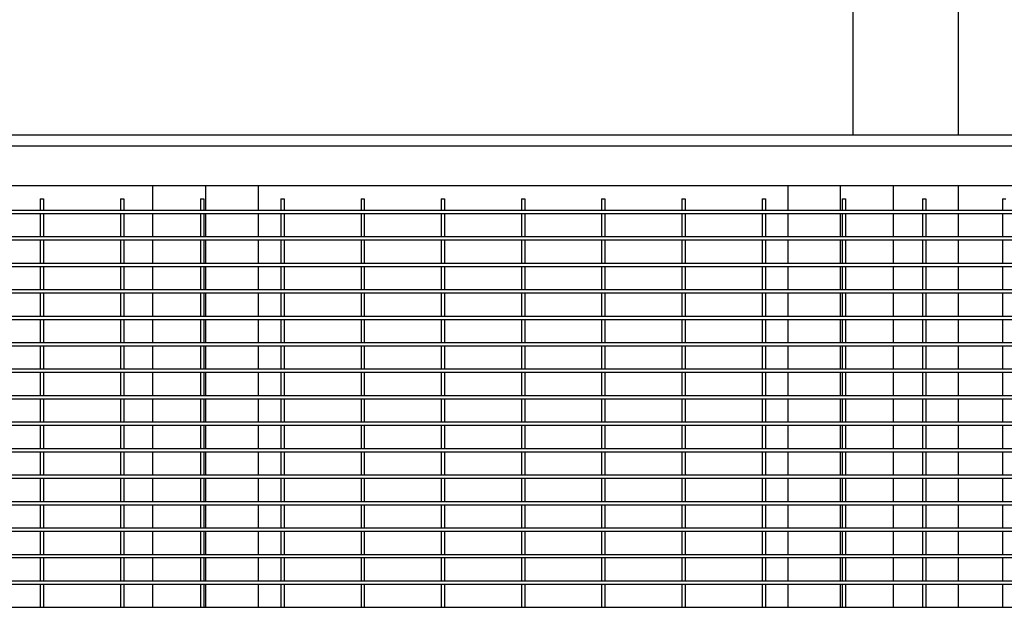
# Model space of a CAD drawing. Header units: inches. Extents: x 36 to 1719, y -84 to 1122.
# Tile 510 of 550: x 951 to 988, y 832 to 854. Entities that reach past the tile are written whole.
import ezdxf

# ---------------------------------------------------------------- set-up
doc = ezdxf.new("R2010")
doc.units = ezdxf.units.IN
doc.header["$LTSCALE"] = 48
doc.header["$MEASUREMENT"] = 0
doc.layers.add('Dimension (ANSI)', color=7, linetype='Continuous', lineweight=25)
doc.layers.add('Visible (ANSI)', color=7, linetype='Continuous', lineweight=30)
doc.styles.add('Note Text (ANSI)', font='tahoma.ttf')
doc.dimstyles.new('Architectural (ANSI)', dxfattribs={"dimscale": 48, "dimtxt": 0.125, "dimasz": 0.098425, "dimexe": 0.125, "dimexo": 0.0625, "dimgap": 0.031496, "dimtad": 0, "dimtih": 1, "dimtoh": 1, "dimdec": 4, "dimrnd": 1e-08, "dimzin": 3, "dimdsep": 46, "dimlunit": 4, "dimtxsty": 'Note Text (ANSI)', "dimcen": 0.09, "dimdle": 0.393701, "dimclrd": 256, "dimclre": 256, "dimclrt": 256, "dimadec": 0, "dimazin": 3, "dimtfac": 0.96, "dimtofl": 0, "dimtmove": 0, "dimatfit": 3, "dimfxl": 1, "dimfrac": 2, "dimtolj": 1, "dimtzin": 12, "dimlwd": -1, "dimlwe": -1, "dimarcsym": 0})

# ---------------------------------------------------------------- blocks, each defined once
blk = doc.blocks.new('*D15')
at = {"layer": 'Defpoints', "color": 0, "transparency": 16777216}
for p in [(1025.918, 851.171), (748.918, 837.215), (1025.918, 740.031)]:
    blk.add_point(p, dxfattribs=at)
at = {"layer": 'Dimension (ANSI)', "transparency": 16777216}
for p, q in [((1025.918, 848.171), (1025.918, 734.031)), ((748.918, 834.215), (748.918, 734.031)), ((753.642, 740.031), (875.572, 740.031)), ((1021.193, 740.031), (899.263, 740.031))]:
    blk.add_line(p, q, dxfattribs=at)
for points in [[(753.642, 740.818), (753.642, 739.243), (748.918, 740.031)], [(1021.193, 740.818), (1021.193, 739.243), (1025.918, 740.031)]]:
    blk.add_solid(points, dxfattribs=at)
at = {"layer": 'Dimension (ANSI)', "transparency": 16777216, "insert": (877.084, 743.156), "char_height": 6, "attachment_point": 1, "style": 'Note Text (ANSI)'}
blk.add_mtext('\\A1;23\'-1"', dxfattribs=at)

msp = doc.modelspace()

# ---------------------------------------------------------------- linework, layer by layer
at = {"layer": 'Visible (ANSI)'}
for p, q in [((982.41768, 886.9914), (982.41768, 849.63131)), ((986.41768, 849.63131), (986.41768, 886.9914)), ((915.53768, 849.63131), (1024.37768, 849.63131)), ((915.95768, 849.21131), (1023.95768, 849.21131)), ((917.45768, 847.71131), (1022.45768, 847.71131)), ((955.95768, 847.71131), (955.95768, 846.77381)), ((957.95768, 847.71131), (957.95768, 846.77381)), ((957.95768, 847.71131), (957.95768, 846.77381)), ((959.95768, 846.77381), (959.95768, 847.71131)), ((979.95768, 847.71131), (979.95768, 846.77381)), ((981.95768, 846.77381), (981.95768, 847.71131)), ((981.95768, 846.77381), (981.95768, 847.71131)), ((983.95768, 846.77381), (983.95768, 847.71131)), ((986.41768, 846.77381), (986.41768, 847.71131)), ((951.70768, 847.21131), (951.83268, 847.21131)), ((951.70768, 847.21131), (951.70768, 846.77381)), ((951.83268, 847.21131), (951.83268, 846.77381)), ((954.73893, 847.21131), (954.86393, 847.21131)), ((954.73893, 847.21131), (954.73893, 846.77381)), ((954.86393, 847.21131), (954.86393, 846.77381)), ((957.77018, 847.21131), (957.89518, 847.21131)), ((957.77018, 847.21131), (957.77018, 846.77381)), ((957.89518, 847.21131), (957.89518, 846.77381)), ((960.80143, 847.21131), (960.92643, 847.21131)), ((960.80143, 847.21131), (960.80143, 846.77381)), ((960.92643, 847.21131), (960.92643, 846.77381)), ((963.83268, 847.21131), (963.95768, 847.21131)), ((963.83268, 847.21131), (963.83268, 846.77381)), ((963.95768, 847.21131), (963.95768, 846.77381)), ((966.86393, 847.21131), (966.98893, 847.21131)), ((966.86393, 847.21131), (966.86393, 846.77381)), ((966.98893, 847.21131), (966.98893, 846.77381)), ((969.89518, 847.21131), (970.02018, 847.21131)), ((969.89518, 847.21131), (969.89518, 846.77381)), ((970.02018, 847.21131), (970.02018, 846.77381)), ((972.92643, 847.21131), (973.05143, 847.21131)), ((972.92643, 847.21131), (972.92643, 846.77381)), ((973.05143, 847.21131), (973.05143, 846.77381)), ((975.95768, 847.21131), (976.08268, 847.21131)), ((975.95768, 847.21131), (975.95768, 846.77381)), ((976.08268, 847.21131), (976.08268, 846.77381)), ((978.98893, 847.21131), (979.11393, 847.21131)), ((978.98893, 847.21131), (978.98893, 846.77381)), ((979.11393, 847.21131), (979.11393, 846.77381)), ((982.02018, 847.21131), (982.14518, 847.21131)), ((982.02018, 847.21131), (982.02018, 846.77381)), ((982.14518, 847.21131), (982.14518, 846.77381)), ((985.05143, 847.21131), (985.17643, 847.21131)), ((985.05143, 847.21131), (985.05143, 846.77381)), ((985.17643, 847.21131), (985.17643, 846.77381)), ((988.08268, 847.21131), (988.20768, 847.21131)), ((988.08268, 847.21131), (988.08268, 846.77381)), ((951.77018, 846.77381), (948.73893, 846.77381)), ((951.77018, 846.64881), (948.73893, 846.64881)), ((951.70768, 846.64881), (951.70768, 845.77381)), ((954.80143, 846.77381), (951.77018, 846.77381)), ((954.80143, 846.64881), (951.77018, 846.64881)), ((951.83268, 846.64881), (951.83268, 845.77381)), ((954.73893, 846.64881), (954.73893, 845.77381)), ((957.83268, 846.77381), (954.80143, 846.77381)), ((957.83268, 846.64881), (954.80143, 846.64881)), ((954.86393, 846.64881), (954.86393, 845.77381)), ((955.95768, 846.64881), (955.95768, 845.77381)), ((957.77018, 846.64881), (957.77018, 845.77381)), ((960.86393, 846.77381), (957.83268, 846.77381)), ((960.86393, 846.64881), (957.83268, 846.64881)), ((957.89518, 846.64881), (957.89518, 845.77381)), ((957.95768, 846.64881), (957.95768, 845.77381)), ((957.95768, 846.64881), (957.95768, 845.77381)), ((959.95768, 845.77381), (959.95768, 846.64881)), ((960.80143, 846.64881), (960.80143, 845.77381)), ((963.89518, 846.77381), (960.86393, 846.77381)), ((963.89518, 846.64881), (960.86393, 846.64881)), ((960.92643, 846.64881), (960.92643, 845.77381)), ((963.83268, 846.64881), (963.83268, 845.77381)), ((966.92643, 846.77381), (963.89518, 846.77381)), ((966.92643, 846.64881), (963.89518, 846.64881)), ((963.95768, 846.64881), (963.95768, 845.77381)), ((966.86393, 846.64881), (966.86393, 845.77381)), ((969.95768, 846.77381), (966.92643, 846.77381)), ((969.95768, 846.64881), (966.92643, 846.64881)), ((966.98893, 846.64881), (966.98893, 845.77381)), ((969.89518, 846.64881), (969.89518, 845.77381)), ((972.98893, 846.77381), (969.95768, 846.77381)), ((972.98893, 846.64881), (969.95768, 846.64881)), ((970.02018, 846.64881), (970.02018, 845.77381)), ((972.92643, 846.64881), (972.92643, 845.77381)), ((976.02018, 846.77381), (972.98893, 846.77381)), ((976.02018, 846.64881), (972.98893, 846.64881)), ((973.05143, 846.64881), (973.05143, 845.77381)), ((975.95768, 846.64881), (975.95768, 845.77381)), ((979.05143, 846.77381), (976.02018, 846.77381)), ((979.05143, 846.64881), (976.02018, 846.64881)), ((976.08268, 846.64881), (976.08268, 845.77381)), ((978.98893, 846.64881), (978.98893, 845.77381)), ((982.08268, 846.77381), (979.05143, 846.77381)), ((982.08268, 846.64881), (979.05143, 846.64881)), ((979.11393, 846.64881), (979.11393, 845.77381)), ((979.95768, 846.64881), (979.95768, 845.77381)), ((981.95768, 845.77381), (981.95768, 846.64881)), ((981.95768, 845.77381), (981.95768, 846.64881)), ((982.02018, 846.64881), (982.02018, 845.77381)), ((985.11393, 846.77381), (982.08268, 846.77381)), ((985.11393, 846.64881), (982.08268, 846.64881)), ((982.14518, 846.64881), (982.14518, 845.77381)), ((983.95768, 845.77381), (983.95768, 846.64881)), ((985.05143, 846.64881), (985.05143, 845.77381)), ((988.14518, 846.77381), (985.11393, 846.77381)), ((988.14518, 846.64881), (985.11393, 846.64881)), ((985.17643, 846.64881), (985.17643, 845.77381)), ((986.41768, 845.77381), (986.41768, 846.64881)), ((988.08268, 846.64881), (988.08268, 845.77381)), ((991.17643, 846.77381), (988.14518, 846.77381)), ((991.17643, 846.64881), (988.14518, 846.64881)), ((951.77018, 845.77381), (948.73893, 845.77381)), ((951.77018, 845.64881), (948.73893, 845.64881)), ((951.70768, 845.64881), (951.70768, 844.77381)), ((954.80143, 845.77381), (951.77018, 845.77381)), ((954.80143, 845.64881), (951.77018, 845.64881)), ((951.83268, 845.64881), (951.83268, 844.77381)), ((954.73893, 845.64881), (954.73893, 844.77381)), ((957.83268, 845.77381), (954.80143, 845.77381)), ((957.83268, 845.64881), (954.80143, 845.64881)), ((954.86393, 845.64881), (954.86393, 844.77381)), ((955.95768, 845.64881), (955.95768, 844.77381)), ((957.77018, 845.64881), (957.77018, 844.77381)), ((960.86393, 845.77381), (957.83268, 845.77381)), ((960.86393, 845.64881), (957.83268, 845.64881)), ((957.89518, 845.64881), (957.89518, 844.77381)), ((957.95768, 845.64881), (957.95768, 844.77381)), ((957.95768, 845.64881), (957.95768, 844.77381)), ((959.95768, 844.77381), (959.95768, 845.64881)), ((960.80143, 845.64881), (960.80143, 844.77381)), ((963.89518, 845.77381), (960.86393, 845.77381)), ((963.89518, 845.64881), (960.86393, 845.64881)), ((960.92643, 845.64881), (960.92643, 844.77381)), ((963.83268, 845.64881), (963.83268, 844.77381)), ((966.92643, 845.77381), (963.89518, 845.77381)), ((966.92643, 845.64881), (963.89518, 845.64881)), ((963.95768, 845.64881), (963.95768, 844.77381)), ((966.86393, 845.64881), (966.86393, 844.77381)), ((969.95768, 845.77381), (966.92643, 845.77381)), ((969.95768, 845.64881), (966.92643, 845.64881)), ((966.98893, 845.64881), (966.98893, 844.77381)), ((969.89518, 845.64881), (969.89518, 844.77381)), ((972.98893, 845.77381), (969.95768, 845.77381)), ((972.98893, 845.64881), (969.95768, 845.64881)), ((970.02018, 845.64881), (970.02018, 844.77381)), ((972.92643, 845.64881), (972.92643, 844.77381)), ((976.02018, 845.77381), (972.98893, 845.77381)), ((976.02018, 845.64881), (972.98893, 845.64881)), ((973.05143, 845.64881), (973.05143, 844.77381)), ((975.95768, 845.64881), (975.95768, 844.77381)), ((979.05143, 845.77381), (976.02018, 845.77381)), ((979.05143, 845.64881), (976.02018, 845.64881)), ((976.08268, 845.64881), (976.08268, 844.77381)), ((978.98893, 845.64881), (978.98893, 844.77381)), ((982.08268, 845.77381), (979.05143, 845.77381)), ((982.08268, 845.64881), (979.05143, 845.64881)), ((979.11393, 845.64881), (979.11393, 844.77381)), ((979.95768, 845.64881), (979.95768, 844.77381)), ((981.95768, 844.77381), (981.95768, 845.64881)), ((981.95768, 844.77381), (981.95768, 845.64881)), ((982.02018, 845.64881), (982.02018, 844.77381)), ((985.11393, 845.77381), (982.08268, 845.77381)), ((985.11393, 845.64881), (982.08268, 845.64881)), ((982.14518, 845.64881), (982.14518, 844.77381)), ((983.95768, 844.77381), (983.95768, 845.64881)), ((985.05143, 845.64881), (985.05143, 844.77381)), ((988.14518, 845.77381), (985.11393, 845.77381)), ((988.14518, 845.64881), (985.11393, 845.64881)), ((985.17643, 845.64881), (985.17643, 844.77381)), ((986.41768, 844.77381), (986.41768, 845.64881)), ((988.08268, 845.64881), (988.08268, 844.77381)), ((991.17643, 845.77381), (988.14518, 845.77381)), ((991.17643, 845.64881), (988.14518, 845.64881)), ((951.77018, 844.77381), (948.73893, 844.77381)), ((954.80143, 844.77381), (951.77018, 844.77381)), ((957.83268, 844.77381), (954.80143, 844.77381)), ((960.86393, 844.77381), (957.83268, 844.77381)), ((963.89518, 844.77381), (960.86393, 844.77381)), ((966.92643, 844.77381), (963.89518, 844.77381)), ((969.95768, 844.77381), (966.92643, 844.77381)), ((972.98893, 844.77381), (969.95768, 844.77381)), ((976.02018, 844.77381), (972.98893, 844.77381)), ((979.05143, 844.77381), (976.02018, 844.77381)), ((982.08268, 844.77381), (979.05143, 844.77381)), ((985.11393, 844.77381), (982.08268, 844.77381)), ((988.14518, 844.77381), (985.11393, 844.77381)), ((991.17643, 844.77381), (988.14518, 844.77381)), ((951.77018, 844.64881), (948.73893, 844.64881)), ((951.70768, 844.64881), (951.70768, 843.77381)), ((954.80143, 844.64881), (951.77018, 844.64881)), ((951.83268, 844.64881), (951.83268, 843.77381)), ((954.73893, 844.64881), (954.73893, 843.77381)), ((957.83268, 844.64881), (954.80143, 844.64881)), ((954.86393, 844.64881), (954.86393, 843.77381)), ((955.95768, 844.64881), (955.95768, 843.77381)), ((957.77018, 844.64881), (957.77018, 843.77381)), ((960.86393, 844.64881), (957.83268, 844.64881)), ((957.89518, 844.64881), (957.89518, 843.77381)), ((957.95768, 844.64881), (957.95768, 843.77381)), ((957.95768, 844.64881), (957.95768, 843.77381)), ((959.95768, 843.77381), (959.95768, 844.64881)), ((960.80143, 844.64881), (960.80143, 843.77381)), ((963.89518, 844.64881), (960.86393, 844.64881)), ((960.92643, 844.64881), (960.92643, 843.77381)), ((963.83268, 844.64881), (963.83268, 843.77381)), ((966.92643, 844.64881), (963.89518, 844.64881)), ((963.95768, 844.64881), (963.95768, 843.77381)), ((966.86393, 844.64881), (966.86393, 843.77381)), ((969.95768, 844.64881), (966.92643, 844.64881)), ((966.98893, 844.64881), (966.98893, 843.77381)), ((969.89518, 844.64881), (969.89518, 843.77381)), ((972.98893, 844.64881), (969.95768, 844.64881)), ((970.02018, 844.64881), (970.02018, 843.77381)), ((972.92643, 844.64881), (972.92643, 843.77381)), ((976.02018, 844.64881), (972.98893, 844.64881)), ((973.05143, 844.64881), (973.05143, 843.77381)), ((975.95768, 844.64881), (975.95768, 843.77381)), ((979.05143, 844.64881), (976.02018, 844.64881)), ((976.08268, 844.64881), (976.08268, 843.77381)), ((978.98893, 844.64881), (978.98893, 843.77381)), ((982.08268, 844.64881), (979.05143, 844.64881)), ((979.11393, 844.64881), (979.11393, 843.77381)), ((979.95768, 844.64881), (979.95768, 843.77381)), ((981.95768, 843.77381), (981.95768, 844.64881)), ((981.95768, 843.77381), (981.95768, 844.64881)), ((982.02018, 844.64881), (982.02018, 843.77381)), ((985.11393, 844.64881), (982.08268, 844.64881)), ((982.14518, 844.64881), (982.14518, 843.77381)), ((983.95768, 843.77381), (983.95768, 844.64881)), ((985.05143, 844.64881), (985.05143, 843.77381)), ((988.14518, 844.64881), (985.11393, 844.64881)), ((985.17643, 844.64881), (985.17643, 843.77381)), ((986.41768, 843.77381), (986.41768, 844.64881)), ((988.08268, 844.64881), (988.08268, 843.77381)), ((991.17643, 844.64881), (988.14518, 844.64881)), ((951.77018, 843.77381), (948.73893, 843.77381)), ((951.77018, 843.64881), (948.73893, 843.64881)), ((951.70768, 843.64881), (951.70768, 842.77381)), ((954.80143, 843.77381), (951.77018, 843.77381)), ((954.80143, 843.64881), (951.77018, 843.64881)), ((951.83268, 843.64881), (951.83268, 842.77381)), ((954.73893, 843.64881), (954.73893, 842.77381)), ((957.83268, 843.77381), (954.80143, 843.77381)), ((957.83268, 843.64881), (954.80143, 843.64881)), ((954.86393, 843.64881), (954.86393, 842.77381)), ((955.95768, 843.64881), (955.95768, 842.77381)), ((957.77018, 843.64881), (957.77018, 842.77381)), ((960.86393, 843.77381), (957.83268, 843.77381)), ((960.86393, 843.64881), (957.83268, 843.64881)), ((957.89518, 843.64881), (957.89518, 842.77381)), ((957.95768, 843.64881), (957.95768, 842.77381)), ((957.95768, 843.64881), (957.95768, 842.77381)), ((959.95768, 842.77381), (959.95768, 843.64881)), ((960.80143, 843.64881), (960.80143, 842.77381)), ((963.89518, 843.77381), (960.86393, 843.77381)), ((963.89518, 843.64881), (960.86393, 843.64881)), ((960.92643, 843.64881), (960.92643, 842.77381)), ((963.83268, 843.64881), (963.83268, 842.77381)), ((966.92643, 843.77381), (963.89518, 843.77381)), ((966.92643, 843.64881), (963.89518, 843.64881)), ((963.95768, 843.64881), (963.95768, 842.77381)), ((966.86393, 843.64881), (966.86393, 842.77381)), ((969.95768, 843.77381), (966.92643, 843.77381)), ((969.95768, 843.64881), (966.92643, 843.64881)), ((966.98893, 843.64881), (966.98893, 842.77381)), ((969.89518, 843.64881), (969.89518, 842.77381)), ((972.98893, 843.77381), (969.95768, 843.77381)), ((972.98893, 843.64881), (969.95768, 843.64881)), ((970.02018, 843.64881), (970.02018, 842.77381)), ((972.92643, 843.64881), (972.92643, 842.77381)), ((976.02018, 843.77381), (972.98893, 843.77381)), ((976.02018, 843.64881), (972.98893, 843.64881)), ((973.05143, 843.64881), (973.05143, 842.77381)), ((975.95768, 843.64881), (975.95768, 842.77381)), ((979.05143, 843.77381), (976.02018, 843.77381)), ((979.05143, 843.64881), (976.02018, 843.64881)), ((976.08268, 843.64881), (976.08268, 842.77381)), ((978.98893, 843.64881), (978.98893, 842.77381)), ((982.08268, 843.77381), (979.05143, 843.77381)), ((982.08268, 843.64881), (979.05143, 843.64881)), ((979.11393, 843.64881), (979.11393, 842.77381)), ((979.95768, 843.64881), (979.95768, 842.77381)), ((981.95768, 842.77381), (981.95768, 843.64881)), ((981.95768, 842.77381), (981.95768, 843.64881)), ((982.02018, 843.64881), (982.02018, 842.77381)), ((985.11393, 843.77381), (982.08268, 843.77381)), ((985.11393, 843.64881), (982.08268, 843.64881)), ((982.14518, 843.64881), (982.14518, 842.77381)), ((983.95768, 842.77381), (983.95768, 843.64881)), ((985.05143, 843.64881), (985.05143, 842.77381)), ((988.14518, 843.77381), (985.11393, 843.77381)), ((988.14518, 843.64881), (985.11393, 843.64881)), ((985.17643, 843.64881), (985.17643, 842.77381)), ((986.41768, 842.77381), (986.41768, 843.64881)), ((988.08268, 843.64881), (988.08268, 842.77381)), ((991.17643, 843.77381), (988.14518, 843.77381)), ((991.17643, 843.64881), (988.14518, 843.64881)), ((951.77018, 842.77381), (948.73893, 842.77381)), ((951.77018, 842.64881), (948.73893, 842.64881)), ((951.70768, 842.64881), (951.70768, 841.77381)), ((954.80143, 842.77381), (951.77018, 842.77381)), ((954.80143, 842.64881), (951.77018, 842.64881)), ((951.83268, 842.64881), (951.83268, 841.77381)), ((954.73893, 842.64881), (954.73893, 841.77381)), ((957.83268, 842.77381), (954.80143, 842.77381)), ((957.83268, 842.64881), (954.80143, 842.64881)), ((954.86393, 842.64881), (954.86393, 841.77381)), ((955.95768, 842.64881), (955.95768, 841.77381)), ((957.77018, 842.64881), (957.77018, 841.77381)), ((960.86393, 842.77381), (957.83268, 842.77381)), ((960.86393, 842.64881), (957.83268, 842.64881)), ((957.89518, 842.64881), (957.89518, 841.77381)), ((957.95768, 842.64881), (957.95768, 841.77381)), ((957.95768, 842.64881), (957.95768, 841.77381)), ((959.95768, 841.77381), (959.95768, 842.64881)), ((960.80143, 842.64881), (960.80143, 841.77381)), ((963.89518, 842.77381), (960.86393, 842.77381)), ((963.89518, 842.64881), (960.86393, 842.64881)), ((960.92643, 842.64881), (960.92643, 841.77381)), ((963.83268, 842.64881), (963.83268, 841.77381)), ((966.92643, 842.77381), (963.89518, 842.77381)), ((966.92643, 842.64881), (963.89518, 842.64881)), ((963.95768, 842.64881), (963.95768, 841.77381)), ((966.86393, 842.64881), (966.86393, 841.77381)), ((969.95768, 842.77381), (966.92643, 842.77381)), ((969.95768, 842.64881), (966.92643, 842.64881)), ((966.98893, 842.64881), (966.98893, 841.77381)), ((969.89518, 842.64881), (969.89518, 841.77381)), ((972.98893, 842.77381), (969.95768, 842.77381)), ((972.98893, 842.64881), (969.95768, 842.64881)), ((970.02018, 842.64881), (970.02018, 841.77381)), ((972.92643, 842.64881), (972.92643, 841.77381)), ((976.02018, 842.77381), (972.98893, 842.77381)), ((976.02018, 842.64881), (972.98893, 842.64881)), ((973.05143, 842.64881), (973.05143, 841.77381)), ((975.95768, 842.64881), (975.95768, 841.77381)), ((979.05143, 842.77381), (976.02018, 842.77381)), ((979.05143, 842.64881), (976.02018, 842.64881)), ((976.08268, 842.64881), (976.08268, 841.77381)), ((978.98893, 842.64881), (978.98893, 841.77381)), ((982.08268, 842.77381), (979.05143, 842.77381)), ((982.08268, 842.64881), (979.05143, 842.64881)), ((979.11393, 842.64881), (979.11393, 841.77381)), ((979.95768, 842.64881), (979.95768, 841.77381)), ((981.95768, 841.77381), (981.95768, 842.64881)), ((981.95768, 841.77381), (981.95768, 842.64881)), ((982.02018, 842.64881), (982.02018, 841.77381)), ((985.11393, 842.77381), (982.08268, 842.77381)), ((985.11393, 842.64881), (982.08268, 842.64881)), ((982.14518, 842.64881), (982.14518, 841.77381)), ((983.95768, 841.77381), (983.95768, 842.64881)), ((985.05143, 842.64881), (985.05143, 841.77381)), ((988.14518, 842.77381), (985.11393, 842.77381)), ((988.14518, 842.64881), (985.11393, 842.64881)), ((985.17643, 842.64881), (985.17643, 841.77381)), ((986.41768, 841.77381), (986.41768, 842.64881)), ((988.08268, 842.64881), (988.08268, 841.77381)), ((991.17643, 842.77381), (988.14518, 842.77381)), ((991.17643, 842.64881), (988.14518, 842.64881)), ((951.77018, 841.77381), (948.73893, 841.77381)), ((954.80143, 841.77381), (951.77018, 841.77381)), ((957.83268, 841.77381), (954.80143, 841.77381)), ((960.86393, 841.77381), (957.83268, 841.77381)), ((963.89518, 841.77381), (960.86393, 841.77381)), ((966.92643, 841.77381), (963.89518, 841.77381)), ((969.95768, 841.77381), (966.92643, 841.77381)), ((972.98893, 841.77381), (969.95768, 841.77381)), ((976.02018, 841.77381), (972.98893, 841.77381)), ((979.05143, 841.77381), (976.02018, 841.77381)), ((982.08268, 841.77381), (979.05143, 841.77381)), ((985.11393, 841.77381), (982.08268, 841.77381)), ((988.14518, 841.77381), (985.11393, 841.77381)), ((991.17643, 841.77381), (988.14518, 841.77381)), ((951.77018, 841.64881), (948.73893, 841.64881)), ((951.70768, 841.64881), (951.70768, 840.77381)), ((954.80143, 841.64881), (951.77018, 841.64881)), ((951.83268, 841.64881), (951.83268, 840.77381)), ((954.73893, 841.64881), (954.73893, 840.77381)), ((957.83268, 841.64881), (954.80143, 841.64881)), ((954.86393, 841.64881), (954.86393, 840.77381)), ((955.95768, 841.64881), (955.95768, 840.77381)), ((957.77018, 841.64881), (957.77018, 840.77381)), ((960.86393, 841.64881), (957.83268, 841.64881)), ((957.89518, 841.64881), (957.89518, 840.77381)), ((957.95768, 841.64881), (957.95768, 840.77381)), ((957.95768, 841.64881), (957.95768, 840.77381)), ((959.95768, 840.77381), (959.95768, 841.64881)), ((960.80143, 841.64881), (960.80143, 840.77381)), ((963.89518, 841.64881), (960.86393, 841.64881)), ((960.92643, 841.64881), (960.92643, 840.77381)), ((963.83268, 841.64881), (963.83268, 840.77381)), ((966.92643, 841.64881), (963.89518, 841.64881)), ((963.95768, 841.64881), (963.95768, 840.77381)), ((966.86393, 841.64881), (966.86393, 840.77381)), ((969.95768, 841.64881), (966.92643, 841.64881)), ((966.98893, 841.64881), (966.98893, 840.77381)), ((969.89518, 841.64881), (969.89518, 840.77381)), ((972.98893, 841.64881), (969.95768, 841.64881)), ((970.02018, 841.64881), (970.02018, 840.77381)), ((972.92643, 841.64881), (972.92643, 840.77381)), ((976.02018, 841.64881), (972.98893, 841.64881)), ((973.05143, 841.64881), (973.05143, 840.77381)), ((975.95768, 841.64881), (975.95768, 840.77381)), ((979.05143, 841.64881), (976.02018, 841.64881)), ((976.08268, 841.64881), (976.08268, 840.77381)), ((978.98893, 841.64881), (978.98893, 840.77381)), ((982.08268, 841.64881), (979.05143, 841.64881)), ((979.11393, 841.64881), (979.11393, 840.77381)), ((979.95768, 841.64881), (979.95768, 840.77381)), ((981.95768, 840.77381), (981.95768, 841.64881)), ((981.95768, 840.77381), (981.95768, 841.64881)), ((982.02018, 841.64881), (982.02018, 840.77381)), ((985.11393, 841.64881), (982.08268, 841.64881)), ((982.14518, 841.64881), (982.14518, 840.77381)), ((983.95768, 840.77381), (983.95768, 841.64881)), ((985.05143, 841.64881), (985.05143, 840.77381)), ((988.14518, 841.64881), (985.11393, 841.64881)), ((985.17643, 841.64881), (985.17643, 840.77381)), ((986.41768, 840.77381), (986.41768, 841.64881)), ((988.08268, 841.64881), (988.08268, 840.77381)), ((991.17643, 841.64881), (988.14518, 841.64881)), ((951.77018, 840.77381), (948.73893, 840.77381)), ((951.77018, 840.64881), (948.73893, 840.64881)), ((951.70768, 840.64881), (951.70768, 839.77381)), ((954.80143, 840.77381), (951.77018, 840.77381)), ((954.80143, 840.64881), (951.77018, 840.64881)), ((951.83268, 840.64881), (951.83268, 839.77381)), ((954.73893, 840.64881), (954.73893, 839.77381)), ((957.83268, 840.77381), (954.80143, 840.77381)), ((957.83268, 840.64881), (954.80143, 840.64881)), ((954.86393, 840.64881), (954.86393, 839.77381)), ((955.95768, 840.64881), (955.95768, 839.77381)), ((957.77018, 840.64881), (957.77018, 839.77381)), ((960.86393, 840.77381), (957.83268, 840.77381)), ((960.86393, 840.64881), (957.83268, 840.64881)), ((957.89518, 840.64881), (957.89518, 839.77381)), ((957.95768, 840.64881), (957.95768, 839.77381)), ((957.95768, 840.64881), (957.95768, 839.77381)), ((959.95768, 839.77381), (959.95768, 840.64881)), ((960.80143, 840.64881), (960.80143, 839.77381)), ((963.89518, 840.77381), (960.86393, 840.77381)), ((963.89518, 840.64881), (960.86393, 840.64881)), ((960.92643, 840.64881), (960.92643, 839.77381)), ((963.83268, 840.64881), (963.83268, 839.77381)), ((966.92643, 840.77381), (963.89518, 840.77381)), ((966.92643, 840.64881), (963.89518, 840.64881)), ((963.95768, 840.64881), (963.95768, 839.77381)), ((966.86393, 840.64881), (966.86393, 839.77381)), ((969.95768, 840.77381), (966.92643, 840.77381)), ((969.95768, 840.64881), (966.92643, 840.64881)), ((966.98893, 840.64881), (966.98893, 839.77381)), ((969.89518, 840.64881), (969.89518, 839.77381)), ((972.98893, 840.77381), (969.95768, 840.77381)), ((972.98893, 840.64881), (969.95768, 840.64881)), ((970.02018, 840.64881), (970.02018, 839.77381)), ((972.92643, 840.64881), (972.92643, 839.77381)), ((976.02018, 840.77381), (972.98893, 840.77381)), ((976.02018, 840.64881), (972.98893, 840.64881)), ((973.05143, 840.64881), (973.05143, 839.77381)), ((975.95768, 840.64881), (975.95768, 839.77381)), ((979.05143, 840.77381), (976.02018, 840.77381)), ((979.05143, 840.64881), (976.02018, 840.64881)), ((976.08268, 840.64881), (976.08268, 839.77381)), ((978.98893, 840.64881), (978.98893, 839.77381)), ((982.08268, 840.77381), (979.05143, 840.77381)), ((982.08268, 840.64881), (979.05143, 840.64881)), ((979.11393, 840.64881), (979.11393, 839.77381)), ((979.95768, 840.64881), (979.95768, 839.77381)), ((981.95768, 839.77381), (981.95768, 840.64881)), ((981.95768, 839.77381), (981.95768, 840.64881)), ((982.02018, 840.64881), (982.02018, 839.77381)), ((985.11393, 840.77381), (982.08268, 840.77381)), ((985.11393, 840.64881), (982.08268, 840.64881)), ((982.14518, 840.64881), (982.14518, 839.77381)), ((983.95768, 839.77381), (983.95768, 840.64881)), ((985.05143, 840.64881), (985.05143, 839.77381)), ((988.14518, 840.77381), (985.11393, 840.77381)), ((988.14518, 840.64881), (985.11393, 840.64881)), ((985.17643, 840.64881), (985.17643, 839.77381)), ((986.41768, 839.77381), (986.41768, 840.64881)), ((988.08268, 840.64881), (988.08268, 839.77381)), ((991.17643, 840.77381), (988.14518, 840.77381)), ((991.17643, 840.64881), (988.14518, 840.64881)), ((951.77018, 839.77381), (948.73893, 839.77381)), ((951.77018, 839.64881), (948.73893, 839.64881)), ((951.70768, 839.64881), (951.70768, 838.77381)), ((954.80143, 839.77381), (951.77018, 839.77381)), ((954.80143, 839.64881), (951.77018, 839.64881)), ((951.83268, 839.64881), (951.83268, 838.77381)), ((954.73893, 839.64881), (954.73893, 838.77381)), ((957.83268, 839.77381), (954.80143, 839.77381)), ((957.83268, 839.64881), (954.80143, 839.64881)), ((954.86393, 839.64881), (954.86393, 838.77381)), ((955.95768, 839.64881), (955.95768, 838.77381)), ((957.77018, 839.64881), (957.77018, 838.77381)), ((960.86393, 839.77381), (957.83268, 839.77381)), ((960.86393, 839.64881), (957.83268, 839.64881)), ((957.89518, 839.64881), (957.89518, 838.77381)), ((957.95768, 839.64881), (957.95768, 838.77381)), ((957.95768, 839.64881), (957.95768, 838.77381)), ((959.95768, 838.77381), (959.95768, 839.64881)), ((960.80143, 839.64881), (960.80143, 838.77381)), ((963.89518, 839.77381), (960.86393, 839.77381)), ((963.89518, 839.64881), (960.86393, 839.64881)), ((960.92643, 839.64881), (960.92643, 838.77381)), ((963.83268, 839.64881), (963.83268, 838.77381)), ((966.92643, 839.77381), (963.89518, 839.77381)), ((966.92643, 839.64881), (963.89518, 839.64881)), ((963.95768, 839.64881), (963.95768, 838.77381)), ((966.86393, 839.64881), (966.86393, 838.77381)), ((969.95768, 839.77381), (966.92643, 839.77381)), ((969.95768, 839.64881), (966.92643, 839.64881)), ((966.98893, 839.64881), (966.98893, 838.77381)), ((969.89518, 839.64881), (969.89518, 838.77381)), ((972.98893, 839.77381), (969.95768, 839.77381)), ((972.98893, 839.64881), (969.95768, 839.64881)), ((970.02018, 839.64881), (970.02018, 838.77381)), ((972.92643, 839.64881), (972.92643, 838.77381)), ((976.02018, 839.77381), (972.98893, 839.77381)), ((976.02018, 839.64881), (972.98893, 839.64881)), ((973.05143, 839.64881), (973.05143, 838.77381)), ((975.95768, 839.64881), (975.95768, 838.77381)), ((979.05143, 839.77381), (976.02018, 839.77381)), ((979.05143, 839.64881), (976.02018, 839.64881)), ((976.08268, 839.64881), (976.08268, 838.77381)), ((978.98893, 839.64881), (978.98893, 838.77381)), ((982.08268, 839.77381), (979.05143, 839.77381)), ((982.08268, 839.64881), (979.05143, 839.64881)), ((979.11393, 839.64881), (979.11393, 838.77381)), ((979.95768, 839.64881), (979.95768, 838.77381)), ((981.95768, 838.77381), (981.95768, 839.64881)), ((981.95768, 838.77381), (981.95768, 839.64881)), ((982.02018, 839.64881), (982.02018, 838.77381)), ((985.11393, 839.77381), (982.08268, 839.77381)), ((985.11393, 839.64881), (982.08268, 839.64881)), ((982.14518, 839.64881), (982.14518, 838.77381)), ((983.95768, 838.77381), (983.95768, 839.64881)), ((985.05143, 839.64881), (985.05143, 838.77381)), ((988.14518, 839.77381), (985.11393, 839.77381)), ((988.14518, 839.64881), (985.11393, 839.64881)), ((985.17643, 839.64881), (985.17643, 838.77381)), ((986.41768, 838.77381), (986.41768, 839.64881)), ((988.08268, 839.64881), (988.08268, 838.77381)), ((991.17643, 839.77381), (988.14518, 839.77381)), ((991.17643, 839.64881), (988.14518, 839.64881)), ((951.77018, 838.77381), (948.73893, 838.77381)), ((951.77018, 838.64881), (948.73893, 838.64881)), ((951.70768, 838.64881), (951.70768, 837.77381)), ((954.80143, 838.77381), (951.77018, 838.77381)), ((954.80143, 838.64881), (951.77018, 838.64881)), ((951.83268, 838.64881), (951.83268, 837.77381)), ((954.73893, 838.64881), (954.73893, 837.77381)), ((957.83268, 838.77381), (954.80143, 838.77381)), ((957.83268, 838.64881), (954.80143, 838.64881)), ((954.86393, 838.64881), (954.86393, 837.77381)), ((955.95768, 838.64881), (955.95768, 837.77381)), ((957.77018, 838.64881), (957.77018, 837.77381)), ((960.86393, 838.77381), (957.83268, 838.77381)), ((960.86393, 838.64881), (957.83268, 838.64881)), ((957.89518, 838.64881), (957.89518, 837.77381)), ((957.95768, 838.64881), (957.95768, 837.77381)), ((957.95768, 838.64881), (957.95768, 837.77381)), ((959.95768, 837.77381), (959.95768, 838.64881)), ((960.80143, 838.64881), (960.80143, 837.77381)), ((963.89518, 838.77381), (960.86393, 838.77381)), ((963.89518, 838.64881), (960.86393, 838.64881)), ((960.92643, 838.64881), (960.92643, 837.77381)), ((963.83268, 838.64881), (963.83268, 837.77381)), ((966.92643, 838.77381), (963.89518, 838.77381)), ((966.92643, 838.64881), (963.89518, 838.64881)), ((963.95768, 838.64881), (963.95768, 837.77381)), ((966.86393, 838.64881), (966.86393, 837.77381)), ((969.95768, 838.77381), (966.92643, 838.77381)), ((969.95768, 838.64881), (966.92643, 838.64881)), ((966.98893, 838.64881), (966.98893, 837.77381)), ((969.89518, 838.64881), (969.89518, 837.77381)), ((972.98893, 838.77381), (969.95768, 838.77381)), ((972.98893, 838.64881), (969.95768, 838.64881)), ((970.02018, 838.64881), (970.02018, 837.77381)), ((972.92643, 838.64881), (972.92643, 837.77381)), ((976.02018, 838.77381), (972.98893, 838.77381)), ((976.02018, 838.64881), (972.98893, 838.64881)), ((973.05143, 838.64881), (973.05143, 837.77381)), ((975.95768, 838.64881), (975.95768, 837.77381)), ((979.05143, 838.77381), (976.02018, 838.77381)), ((979.05143, 838.64881), (976.02018, 838.64881)), ((976.08268, 838.64881), (976.08268, 837.77381)), ((978.98893, 838.64881), (978.98893, 837.77381)), ((982.08268, 838.77381), (979.05143, 838.77381)), ((982.08268, 838.64881), (979.05143, 838.64881)), ((979.11393, 838.64881), (979.11393, 837.77381)), ((979.95768, 838.64881), (979.95768, 837.77381)), ((981.95768, 837.77381), (981.95768, 838.64881)), ((981.95768, 837.77381), (981.95768, 838.64881)), ((982.02018, 838.64881), (982.02018, 837.77381)), ((985.11393, 838.77381), (982.08268, 838.77381)), ((985.11393, 838.64881), (982.08268, 838.64881)), ((982.14518, 838.64881), (982.14518, 837.77381)), ((983.95768, 837.77381), (983.95768, 838.64881)), ((985.05143, 838.64881), (985.05143, 837.77381)), ((988.14518, 838.77381), (985.11393, 838.77381)), ((988.14518, 838.64881), (985.11393, 838.64881)), ((985.17643, 838.64881), (985.17643, 837.77381)), ((986.41768, 837.77381), (986.41768, 838.64881)), ((988.08268, 838.64881), (988.08268, 837.77381)), ((991.17643, 838.77381), (988.14518, 838.77381)), ((991.17643, 838.64881), (988.14518, 838.64881)), ((951.77018, 837.77381), (948.73893, 837.77381)), ((954.80143, 837.77381), (951.77018, 837.77381)), ((957.83268, 837.77381), (954.80143, 837.77381)), ((960.86393, 837.77381), (957.83268, 837.77381)), ((963.89518, 837.77381), (960.86393, 837.77381)), ((966.92643, 837.77381), (963.89518, 837.77381)), ((969.95768, 837.77381), (966.92643, 837.77381)), ((972.98893, 837.77381), (969.95768, 837.77381)), ((976.02018, 837.77381), (972.98893, 837.77381)), ((979.05143, 837.77381), (976.02018, 837.77381)), ((982.08268, 837.77381), (979.05143, 837.77381)), ((985.11393, 837.77381), (982.08268, 837.77381)), ((988.14518, 837.77381), (985.11393, 837.77381)), ((991.17643, 837.77381), (988.14518, 837.77381)), ((951.77018, 837.64881), (948.73893, 837.64881)), ((951.70768, 837.64881), (951.70768, 836.77381)), ((954.80143, 837.64881), (951.77018, 837.64881)), ((951.83268, 837.64881), (951.83268, 836.77381)), ((954.73893, 837.64881), (954.73893, 836.77381)), ((957.83268, 837.64881), (954.80143, 837.64881)), ((954.86393, 837.64881), (954.86393, 836.77381)), ((955.95768, 837.64881), (955.95768, 836.77381)), ((957.77018, 837.64881), (957.77018, 836.77381)), ((960.86393, 837.64881), (957.83268, 837.64881)), ((957.89518, 837.64881), (957.89518, 836.77381)), ((957.95768, 837.64881), (957.95768, 836.77381)), ((957.95768, 837.64881), (957.95768, 836.77381)), ((959.95768, 836.77381), (959.95768, 837.64881)), ((960.80143, 837.64881), (960.80143, 836.77381)), ((963.89518, 837.64881), (960.86393, 837.64881)), ((960.92643, 837.64881), (960.92643, 836.77381)), ((963.83268, 837.64881), (963.83268, 836.77381)), ((966.92643, 837.64881), (963.89518, 837.64881)), ((963.95768, 837.64881), (963.95768, 836.77381)), ((966.86393, 837.64881), (966.86393, 836.77381)), ((969.95768, 837.64881), (966.92643, 837.64881)), ((966.98893, 837.64881), (966.98893, 836.77381)), ((969.89518, 837.64881), (969.89518, 836.77381)), ((972.98893, 837.64881), (969.95768, 837.64881)), ((970.02018, 837.64881), (970.02018, 836.77381)), ((972.92643, 837.64881), (972.92643, 836.77381)), ((976.02018, 837.64881), (972.98893, 837.64881)), ((973.05143, 837.64881), (973.05143, 836.77381)), ((975.95768, 837.64881), (975.95768, 836.77381)), ((979.05143, 837.64881), (976.02018, 837.64881)), ((976.08268, 837.64881), (976.08268, 836.77381)), ((978.98893, 837.64881), (978.98893, 836.77381)), ((982.08268, 837.64881), (979.05143, 837.64881)), ((979.11393, 837.64881), (979.11393, 836.77381)), ((979.95768, 837.64881), (979.95768, 836.77381)), ((981.95768, 836.77381), (981.95768, 837.64881)), ((981.95768, 836.77381), (981.95768, 837.64881)), ((982.02018, 837.64881), (982.02018, 836.77381)), ((985.11393, 837.64881), (982.08268, 837.64881)), ((982.14518, 837.64881), (982.14518, 836.77381)), ((983.95768, 836.77381), (983.95768, 837.64881)), ((985.05143, 837.64881), (985.05143, 836.77381)), ((988.14518, 837.64881), (985.11393, 837.64881)), ((985.17643, 837.64881), (985.17643, 836.77381)), ((986.41768, 836.77381), (986.41768, 837.64881)), ((988.08268, 837.64881), (988.08268, 836.77381)), ((991.17643, 837.64881), (988.14518, 837.64881)), ((951.77018, 836.77381), (948.73893, 836.77381)), ((951.77018, 836.64881), (948.73893, 836.64881)), ((951.70768, 836.64881), (951.70768, 835.77381)), ((954.80143, 836.77381), (951.77018, 836.77381)), ((954.80143, 836.64881), (951.77018, 836.64881)), ((951.83268, 836.64881), (951.83268, 835.77381)), ((954.73893, 836.64881), (954.73893, 835.77381)), ((957.83268, 836.77381), (954.80143, 836.77381)), ((957.83268, 836.64881), (954.80143, 836.64881)), ((954.86393, 836.64881), (954.86393, 835.77381)), ((955.95768, 836.64881), (955.95768, 835.77381)), ((957.77018, 836.64881), (957.77018, 835.77381)), ((960.86393, 836.77381), (957.83268, 836.77381)), ((960.86393, 836.64881), (957.83268, 836.64881)), ((957.89518, 836.64881), (957.89518, 835.77381)), ((957.95768, 836.64881), (957.95768, 835.77381)), ((957.95768, 836.64881), (957.95768, 835.77381)), ((959.95768, 835.77381), (959.95768, 836.64881)), ((960.80143, 836.64881), (960.80143, 835.77381)), ((963.89518, 836.77381), (960.86393, 836.77381)), ((963.89518, 836.64881), (960.86393, 836.64881)), ((960.92643, 836.64881), (960.92643, 835.77381)), ((963.83268, 836.64881), (963.83268, 835.77381)), ((966.92643, 836.77381), (963.89518, 836.77381)), ((966.92643, 836.64881), (963.89518, 836.64881)), ((963.95768, 836.64881), (963.95768, 835.77381)), ((966.86393, 836.64881), (966.86393, 835.77381)), ((969.95768, 836.77381), (966.92643, 836.77381)), ((969.95768, 836.64881), (966.92643, 836.64881)), ((966.98893, 836.64881), (966.98893, 835.77381)), ((969.89518, 836.64881), (969.89518, 835.77381)), ((972.98893, 836.77381), (969.95768, 836.77381)), ((972.98893, 836.64881), (969.95768, 836.64881)), ((970.02018, 836.64881), (970.02018, 835.77381)), ((972.92643, 836.64881), (972.92643, 835.77381)), ((976.02018, 836.77381), (972.98893, 836.77381)), ((976.02018, 836.64881), (972.98893, 836.64881)), ((973.05143, 836.64881), (973.05143, 835.77381)), ((975.95768, 836.64881), (975.95768, 835.77381)), ((979.05143, 836.77381), (976.02018, 836.77381)), ((979.05143, 836.64881), (976.02018, 836.64881)), ((976.08268, 836.64881), (976.08268, 835.77381)), ((978.98893, 836.64881), (978.98893, 835.77381)), ((982.08268, 836.77381), (979.05143, 836.77381)), ((982.08268, 836.64881), (979.05143, 836.64881)), ((979.11393, 836.64881), (979.11393, 835.77381)), ((979.95768, 836.64881), (979.95768, 835.77381)), ((981.95768, 835.77381), (981.95768, 836.64881)), ((981.95768, 835.77381), (981.95768, 836.64881)), ((982.02018, 836.64881), (982.02018, 835.77381)), ((985.11393, 836.77381), (982.08268, 836.77381)), ((985.11393, 836.64881), (982.08268, 836.64881)), ((982.14518, 836.64881), (982.14518, 835.77381)), ((983.95768, 835.77381), (983.95768, 836.64881)), ((985.05143, 836.64881), (985.05143, 835.77381)), ((988.14518, 836.77381), (985.11393, 836.77381)), ((988.14518, 836.64881), (985.11393, 836.64881)), ((985.17643, 836.64881), (985.17643, 835.77381)), ((986.41768, 835.77381), (986.41768, 836.64881)), ((988.08268, 836.64881), (988.08268, 835.77381)), ((991.17643, 836.77381), (988.14518, 836.77381)), ((991.17643, 836.64881), (988.14518, 836.64881)), ((951.77018, 835.77381), (948.73893, 835.77381)), ((951.77018, 835.64881), (948.73893, 835.64881)), ((951.70768, 835.64881), (951.70768, 834.77381)), ((954.80143, 835.77381), (951.77018, 835.77381)), ((954.80143, 835.64881), (951.77018, 835.64881)), ((951.83268, 835.64881), (951.83268, 834.77381)), ((954.73893, 835.64881), (954.73893, 834.77381)), ((957.83268, 835.77381), (954.80143, 835.77381)), ((957.83268, 835.64881), (954.80143, 835.64881)), ((954.86393, 835.64881), (954.86393, 834.77381)), ((955.95768, 835.64881), (955.95768, 834.77381)), ((957.77018, 835.64881), (957.77018, 834.77381)), ((960.86393, 835.77381), (957.83268, 835.77381)), ((960.86393, 835.64881), (957.83268, 835.64881)), ((957.89518, 835.64881), (957.89518, 834.77381)), ((957.95768, 835.64881), (957.95768, 834.77381)), ((957.95768, 835.64881), (957.95768, 834.77381)), ((959.95768, 834.77381), (959.95768, 835.64881)), ((960.80143, 835.64881), (960.80143, 834.77381)), ((963.89518, 835.77381), (960.86393, 835.77381)), ((963.89518, 835.64881), (960.86393, 835.64881)), ((960.92643, 835.64881), (960.92643, 834.77381)), ((963.83268, 835.64881), (963.83268, 834.77381)), ((966.92643, 835.77381), (963.89518, 835.77381)), ((966.92643, 835.64881), (963.89518, 835.64881)), ((963.95768, 835.64881), (963.95768, 834.77381)), ((966.86393, 835.64881), (966.86393, 834.77381)), ((969.95768, 835.77381), (966.92643, 835.77381)), ((969.95768, 835.64881), (966.92643, 835.64881)), ((966.98893, 835.64881), (966.98893, 834.77381)), ((969.89518, 835.64881), (969.89518, 834.77381)), ((972.98893, 835.77381), (969.95768, 835.77381)), ((972.98893, 835.64881), (969.95768, 835.64881)), ((970.02018, 835.64881), (970.02018, 834.77381)), ((972.92643, 835.64881), (972.92643, 834.77381)), ((976.02018, 835.77381), (972.98893, 835.77381)), ((976.02018, 835.64881), (972.98893, 835.64881)), ((973.05143, 835.64881), (973.05143, 834.77381)), ((975.95768, 835.64881), (975.95768, 834.77381)), ((979.05143, 835.77381), (976.02018, 835.77381)), ((979.05143, 835.64881), (976.02018, 835.64881)), ((976.08268, 835.64881), (976.08268, 834.77381)), ((978.98893, 835.64881), (978.98893, 834.77381)), ((982.08268, 835.77381), (979.05143, 835.77381)), ((982.08268, 835.64881), (979.05143, 835.64881)), ((979.11393, 835.64881), (979.11393, 834.77381)), ((979.95768, 835.64881), (979.95768, 834.77381)), ((981.95768, 834.77381), (981.95768, 835.64881)), ((981.95768, 834.77381), (981.95768, 835.64881)), ((982.02018, 835.64881), (982.02018, 834.77381)), ((985.11393, 835.77381), (982.08268, 835.77381)), ((985.11393, 835.64881), (982.08268, 835.64881)), ((982.14518, 835.64881), (982.14518, 834.77381)), ((983.95768, 834.77381), (983.95768, 835.64881)), ((985.05143, 835.64881), (985.05143, 834.77381)), ((988.14518, 835.77381), (985.11393, 835.77381)), ((988.14518, 835.64881), (985.11393, 835.64881)), ((985.17643, 835.64881), (985.17643, 834.77381)), ((986.41768, 834.77381), (986.41768, 835.64881)), ((988.08268, 835.64881), (988.08268, 834.77381)), ((991.17643, 835.77381), (988.14518, 835.77381)), ((991.17643, 835.64881), (988.14518, 835.64881)), ((951.77018, 834.77381), (948.73893, 834.77381)), ((954.80143, 834.77381), (951.77018, 834.77381)), ((957.83268, 834.77381), (954.80143, 834.77381)), ((960.86393, 834.77381), (957.83268, 834.77381)), ((963.89518, 834.77381), (960.86393, 834.77381)), ((966.92643, 834.77381), (963.89518, 834.77381)), ((969.95768, 834.77381), (966.92643, 834.77381)), ((972.98893, 834.77381), (969.95768, 834.77381)), ((976.02018, 834.77381), (972.98893, 834.77381)), ((979.05143, 834.77381), (976.02018, 834.77381)), ((982.08268, 834.77381), (979.05143, 834.77381)), ((985.11393, 834.77381), (982.08268, 834.77381)), ((988.14518, 834.77381), (985.11393, 834.77381)), ((991.17643, 834.77381), (988.14518, 834.77381)), ((951.77018, 834.64881), (948.73893, 834.64881)), ((951.70768, 834.64881), (951.70768, 833.77381)), ((954.80143, 834.64881), (951.77018, 834.64881)), ((951.83268, 834.64881), (951.83268, 833.77381)), ((954.73893, 834.64881), (954.73893, 833.77381)), ((957.83268, 834.64881), (954.80143, 834.64881)), ((954.86393, 834.64881), (954.86393, 833.77381)), ((955.95768, 834.64881), (955.95768, 833.77381)), ((957.77018, 834.64881), (957.77018, 833.77381)), ((960.86393, 834.64881), (957.83268, 834.64881)), ((957.89518, 834.64881), (957.89518, 833.77381)), ((957.95768, 834.64881), (957.95768, 833.77381)), ((957.95768, 834.64881), (957.95768, 833.77381)), ((959.95768, 833.77381), (959.95768, 834.64881)), ((960.80143, 834.64881), (960.80143, 833.77381)), ((963.89518, 834.64881), (960.86393, 834.64881)), ((960.92643, 834.64881), (960.92643, 833.77381)), ((963.83268, 834.64881), (963.83268, 833.77381)), ((966.92643, 834.64881), (963.89518, 834.64881)), ((963.95768, 834.64881), (963.95768, 833.77381)), ((966.86393, 834.64881), (966.86393, 833.77381)), ((969.95768, 834.64881), (966.92643, 834.64881)), ((966.98893, 834.64881), (966.98893, 833.77381)), ((969.89518, 834.64881), (969.89518, 833.77381)), ((972.98893, 834.64881), (969.95768, 834.64881)), ((970.02018, 834.64881), (970.02018, 833.77381)), ((972.92643, 834.64881), (972.92643, 833.77381)), ((976.02018, 834.64881), (972.98893, 834.64881)), ((973.05143, 834.64881), (973.05143, 833.77381)), ((975.95768, 834.64881), (975.95768, 833.77381)), ((979.05143, 834.64881), (976.02018, 834.64881)), ((976.08268, 834.64881), (976.08268, 833.77381)), ((978.98893, 834.64881), (978.98893, 833.77381)), ((982.08268, 834.64881), (979.05143, 834.64881)), ((979.11393, 834.64881), (979.11393, 833.77381)), ((979.95768, 834.64881), (979.95768, 833.77381)), ((981.95768, 833.77381), (981.95768, 834.64881)), ((981.95768, 833.77381), (981.95768, 834.64881)), ((982.02018, 834.64881), (982.02018, 833.77381)), ((985.11393, 834.64881), (982.08268, 834.64881)), ((982.14518, 834.64881), (982.14518, 833.77381)), ((983.95768, 833.77381), (983.95768, 834.64881)), ((985.05143, 834.64881), (985.05143, 833.77381)), ((988.14518, 834.64881), (985.11393, 834.64881)), ((985.17643, 834.64881), (985.17643, 833.77381)), ((986.41768, 833.77381), (986.41768, 834.64881)), ((988.08268, 834.64881), (988.08268, 833.77381)), ((991.17643, 834.64881), (988.14518, 834.64881)), ((951.77018, 833.77381), (948.73893, 833.77381)), ((951.77018, 833.64881), (948.73893, 833.64881)), ((951.70768, 833.64881), (951.70768, 832.77381)), ((954.80143, 833.77381), (951.77018, 833.77381)), ((954.80143, 833.64881), (951.77018, 833.64881)), ((951.83268, 833.64881), (951.83268, 832.77381)), ((954.73893, 833.64881), (954.73893, 832.77381)), ((957.83268, 833.77381), (954.80143, 833.77381)), ((957.83268, 833.64881), (954.80143, 833.64881)), ((954.86393, 833.64881), (954.86393, 832.77381)), ((955.95768, 833.64881), (955.95768, 832.77381)), ((957.77018, 833.64881), (957.77018, 832.77381)), ((960.86393, 833.77381), (957.83268, 833.77381)), ((960.86393, 833.64881), (957.83268, 833.64881)), ((957.89518, 833.64881), (957.89518, 832.77381)), ((957.95768, 833.64881), (957.95768, 832.77381)), ((957.95768, 833.64881), (957.95768, 832.77381)), ((959.95768, 832.77381), (959.95768, 833.64881)), ((960.80143, 833.64881), (960.80143, 832.77381)), ((963.89518, 833.77381), (960.86393, 833.77381)), ((963.89518, 833.64881), (960.86393, 833.64881)), ((960.92643, 833.64881), (960.92643, 832.77381)), ((963.83268, 833.64881), (963.83268, 832.77381)), ((966.92643, 833.77381), (963.89518, 833.77381)), ((966.92643, 833.64881), (963.89518, 833.64881)), ((963.95768, 833.64881), (963.95768, 832.77381)), ((966.86393, 833.64881), (966.86393, 832.77381)), ((969.95768, 833.77381), (966.92643, 833.77381)), ((969.95768, 833.64881), (966.92643, 833.64881)), ((966.98893, 833.64881), (966.98893, 832.77381)), ((969.89518, 833.64881), (969.89518, 832.77381)), ((972.98893, 833.77381), (969.95768, 833.77381)), ((972.98893, 833.64881), (969.95768, 833.64881)), ((970.02018, 833.64881), (970.02018, 832.77381)), ((972.92643, 833.64881), (972.92643, 832.77381)), ((976.02018, 833.77381), (972.98893, 833.77381)), ((976.02018, 833.64881), (972.98893, 833.64881)), ((973.05143, 833.64881), (973.05143, 832.77381)), ((975.95768, 833.64881), (975.95768, 832.77381)), ((979.05143, 833.77381), (976.02018, 833.77381)), ((979.05143, 833.64881), (976.02018, 833.64881)), ((976.08268, 833.64881), (976.08268, 832.77381)), ((978.98893, 833.64881), (978.98893, 832.77381)), ((982.08268, 833.77381), (979.05143, 833.77381)), ((982.08268, 833.64881), (979.05143, 833.64881)), ((979.11393, 833.64881), (979.11393, 832.77381)), ((979.95768, 833.64881), (979.95768, 832.77381)), ((981.95768, 832.77381), (981.95768, 833.64881)), ((981.95768, 832.77381), (981.95768, 833.64881)), ((982.02018, 833.64881), (982.02018, 832.77381)), ((985.11393, 833.77381), (982.08268, 833.77381)), ((985.11393, 833.64881), (982.08268, 833.64881)), ((982.14518, 833.64881), (982.14518, 832.77381)), ((983.95768, 832.77381), (983.95768, 833.64881)), ((985.05143, 833.64881), (985.05143, 832.77381)), ((988.14518, 833.77381), (985.11393, 833.77381)), ((988.14518, 833.64881), (985.11393, 833.64881)), ((985.17643, 833.64881), (985.17643, 832.77381)), ((986.41768, 832.77381), (986.41768, 833.64881)), ((988.08268, 833.64881), (988.08268, 832.77381)), ((991.17643, 833.77381), (988.14518, 833.77381)), ((991.17643, 833.64881), (988.14518, 833.64881)), ((951.77018, 832.77381), (948.73893, 832.77381)), ((951.77018, 832.64881), (948.73893, 832.64881)), ((951.70768, 832.64881), (951.70768, 831.77381)), ((954.80143, 832.77381), (951.77018, 832.77381)), ((954.80143, 832.64881), (951.77018, 832.64881)), ((951.83268, 832.64881), (951.83268, 831.77381)), ((954.73893, 832.64881), (954.73893, 831.77381)), ((957.83268, 832.77381), (954.80143, 832.77381)), ((957.83268, 832.64881), (954.80143, 832.64881)), ((954.86393, 832.64881), (954.86393, 831.77381)), ((955.95768, 832.64881), (955.95768, 831.77381)), ((957.77018, 832.64881), (957.77018, 831.77381)), ((960.86393, 832.77381), (957.83268, 832.77381)), ((960.86393, 832.64881), (957.83268, 832.64881)), ((957.89518, 832.64881), (957.89518, 831.77381)), ((957.95768, 832.64881), (957.95768, 831.77381)), ((957.95768, 832.64881), (957.95768, 831.77381)), ((959.95768, 831.77381), (959.95768, 832.64881)), ((960.80143, 832.64881), (960.80143, 831.77381)), ((963.89518, 832.77381), (960.86393, 832.77381)), ((963.89518, 832.64881), (960.86393, 832.64881)), ((960.92643, 832.64881), (960.92643, 831.77381)), ((963.83268, 832.64881), (963.83268, 831.77381)), ((966.92643, 832.77381), (963.89518, 832.77381)), ((966.92643, 832.64881), (963.89518, 832.64881)), ((963.95768, 832.64881), (963.95768, 831.77381)), ((966.86393, 832.64881), (966.86393, 831.77381)), ((969.95768, 832.77381), (966.92643, 832.77381)), ((969.95768, 832.64881), (966.92643, 832.64881)), ((966.98893, 832.64881), (966.98893, 831.77381)), ((969.89518, 832.64881), (969.89518, 831.77381)), ((972.98893, 832.77381), (969.95768, 832.77381)), ((972.98893, 832.64881), (969.95768, 832.64881)), ((970.02018, 832.64881), (970.02018, 831.77381)), ((972.92643, 832.64881), (972.92643, 831.77381)), ((976.02018, 832.77381), (972.98893, 832.77381)), ((976.02018, 832.64881), (972.98893, 832.64881)), ((973.05143, 832.64881), (973.05143, 831.77381)), ((975.95768, 832.64881), (975.95768, 831.77381)), ((979.05143, 832.77381), (976.02018, 832.77381)), ((979.05143, 832.64881), (976.02018, 832.64881)), ((976.08268, 832.64881), (976.08268, 831.77381)), ((978.98893, 832.64881), (978.98893, 831.77381)), ((982.08268, 832.77381), (979.05143, 832.77381)), ((982.08268, 832.64881), (979.05143, 832.64881)), ((979.11393, 832.64881), (979.11393, 831.77381)), ((979.95768, 832.64881), (979.95768, 831.77381)), ((981.95768, 831.77381), (981.95768, 832.64881)), ((981.95768, 831.77381), (981.95768, 832.64881)), ((982.02018, 832.64881), (982.02018, 831.77381)), ((985.11393, 832.77381), (982.08268, 832.77381)), ((985.11393, 832.64881), (982.08268, 832.64881)), ((982.14518, 832.64881), (982.14518, 831.77381)), ((983.95768, 831.77381), (983.95768, 832.64881)), ((985.05143, 832.64881), (985.05143, 831.77381)), ((988.14518, 832.77381), (985.11393, 832.77381)), ((988.14518, 832.64881), (985.11393, 832.64881)), ((985.17643, 832.64881), (985.17643, 831.77381)), ((986.41768, 831.77381), (986.41768, 832.64881)), ((988.08268, 832.64881), (988.08268, 831.77381)), ((991.17643, 832.77381), (988.14518, 832.77381)), ((991.17643, 832.64881), (988.14518, 832.64881)), ((951.77018, 831.77381), (948.73893, 831.77381)), ((954.80143, 831.77381), (951.77018, 831.77381)), ((957.83268, 831.77381), (954.80143, 831.77381)), ((960.86393, 831.77381), (957.83268, 831.77381)), ((963.89518, 831.77381), (960.86393, 831.77381)), ((966.92643, 831.77381), (963.89518, 831.77381)), ((969.95768, 831.77381), (966.92643, 831.77381)), ((972.98893, 831.77381), (969.95768, 831.77381)), ((976.02018, 831.77381), (972.98893, 831.77381)), ((979.05143, 831.77381), (976.02018, 831.77381)), ((982.08268, 831.77381), (979.05143, 831.77381)), ((985.11393, 831.77381), (982.08268, 831.77381)), ((988.14518, 831.77381), (985.11393, 831.77381)), ((991.17643, 831.77381), (988.14518, 831.77381))]:
    msp.add_line(p, q, dxfattribs=at)

# ---------------------------------------------------------------- dimensions: what is measured, and where the dimension line sits
at = {"layer": 'Dimension (ANSI)'}
dim = msp.add_linear_dim(base=(1025.91768, 740.03077), p1=(748.91768, 837.2154), p2=(1025.91768, 851.17131), dimstyle='Architectural (ANSI)', override={"dimgap": 0.031496, "dimtih": 0, "dimtoh": 0, "dimdec": 4, "dimlfac": 1, "dimtol": 0, "dimlim": 0, "dimtp": 0, "dimtm": 0, "dimtdec": 2, "dimatfit": 1}, dxfattribs=at)
dim.commit()
dim.dimension.update_dxf_attribs({"geometry": '*D15', "text_midpoint": (887.41768, 740.03077), "dimtype": 160})

doc.saveas('drawing.dxf')
